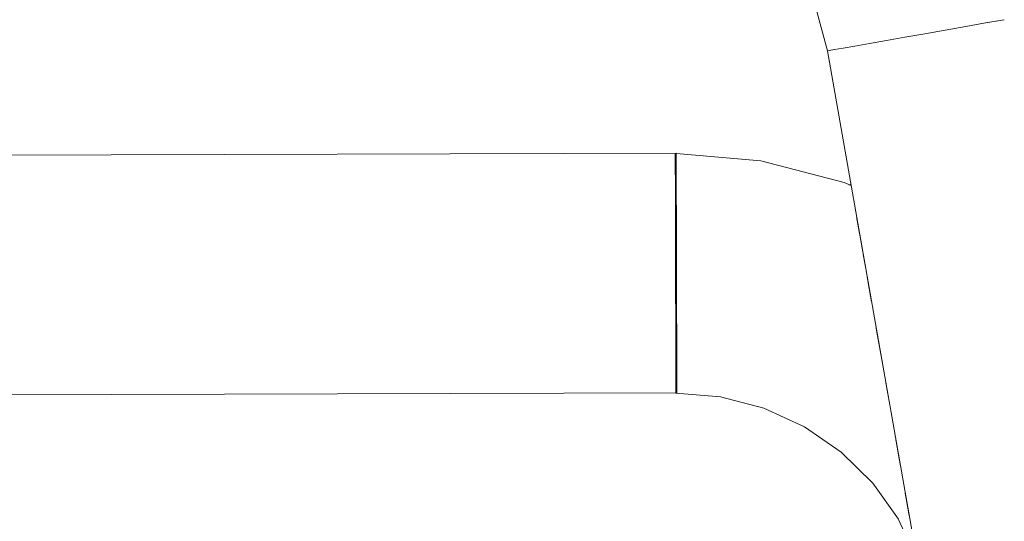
# Model space of a CAD drawing. Header units: millimetres. Extents: x -30280 to 309309, y -17460 to 4378.
# Tile 476 of 656: x 149311 to 149376, y -14528 to -14494. Entities that reach past the tile are written whole.
import ezdxf

# ---------------------------------------------------------------- set-up
doc = ezdxf.new("R2010")
doc.units = ezdxf.units.MM
doc.header["$MEASUREMENT"] = 0
doc.linetypes.add('Wipeout_Contour', pattern=[1000, 0, -1000])
doc.layers.add('P1_PLANTA PRIMERA_4_Nuevo_08_E_Envans secs', color=7, linetype='Continuous')
doc.layers.add('P1_PLANTA PRIMERA_4_Nuevo_09_EI_Mobiliari general', color=7, linetype='Continuous')
doc.layers.add('P1_PLANTA PRIMERA_4_Nuevo_09_EI_Mobiliari general_Pluma_Nº__1', color=7, linetype='Continuous', lineweight=5)

msp = doc.modelspace()

# ---------------------------------------------------------------- wipeouts: each hides what was drawn before it
at = {"color": 254, "linetype": 'Wipeout_Contour', "lineweight": 0, "ltscale": 4196670.270934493}
msp.add_wipeout([(148991.819, -14505.297), (148997.826, -14503.696), (149003.486, -14503.223), (149178.929, -14503.678), (149354.372, -14503.196), (149360.032, -14503.696), (149365.582, -14505.147), (149364.463, -14496.363), (149363.694, -14493.495), (149362.438, -14490.805), (149360.733, -14488.374), (149358.631, -14486.277), (149356.196, -14484.578), (149353.503, -14483.328), (149350.633, -14482.566), (149347.674, -14482.315), (149192.121, -14482.728), (149178.929, -14482.764), (149165.738, -14482.801), (149010.184, -14482.293), (149007.225, -14482.566), (149004.355, -14483.328), (149001.662, -14484.578), (148999.227, -14486.277), (148997.125, -14488.374), (148995.42, -14490.805), (148994.163, -14493.495), (148993.395, -14496.363)], dxfattribs=at).dxf.layer = 'P1_PLANTA PRIMERA_4_Nuevo_09_EI_Mobiliari general'
at = {"color": 254, "linetype": 'Wipeout_Contour', "lineweight": 0, "ltscale": 450206.653719}
msp.add_wipeout([(149365.259, -14506.963), (149366.631, -14508.653), (149366.427, -14507.497)], dxfattribs=at).dxf.layer = 'P1_PLANTA PRIMERA_4_Nuevo_09_EI_Mobiliari general'
at = {"color": 254, "linetype": 'Wipeout_Contour', "lineweight": 0, "ltscale": 600295.02802}
msp.add_wipeout([(149368.233, -14525.078), (149369.952, -14527.492), (149369.679, -14525.94), (149368.845, -14524.77)], dxfattribs=at).dxf.layer = 'P1_PLANTA PRIMERA_4_Nuevo_09_EI_Mobiliari general'

# ---------------------------------------------------------------- next in the draw order: wipeouts: each hides what was drawn before it
at = {"color": 254, "linetype": 'Wipeout_Contour', "lineweight": 0, "ltscale": 1500799.551447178}
msp.add_wipeout([(149403.929, -14469.75), (149362.107, -14469.75), (149364.172, -14470.707), (149368.898, -14474.006), (149372.979, -14478.077), (149376.289, -14482.795), (149378.728, -14488.018), (149380.22, -14493.585), (149382.286, -14505.297), (149403.929, -14505.297)], dxfattribs=at).dxf.layer = 'P1_PLANTA PRIMERA_4_Nuevo_09_EI_Mobiliari general'
at = {"color": 254, "linetype": 'Wipeout_Contour', "lineweight": 0, "ltscale": 449995.701662}
msp.add_wipeout([(149354.372, -14503.318), (149178.929, -14503.8), (149354.372, -14503.678)], dxfattribs=at).dxf.layer = 'P1_PLANTA PRIMERA_4_Nuevo_09_EI_Mobiliari general'
at = {"color": 254, "linetype": 'Wipeout_Contour', "lineweight": 0, "ltscale": 600275.150361}
msp.add_wipeout([(149364.987, -14507.902), (149364.651, -14508.987), (149366.868, -14509.999), (149366.631, -14508.653)], dxfattribs=at).dxf.layer = 'P1_PLANTA PRIMERA_4_Nuevo_09_EI_Mobiliari general'
at = {"color": 254, "linetype": 'Wipeout_Contour', "lineweight": 0, "ltscale": 450219.730871}
msp.add_wipeout([(149367.782, -14525.232), (149369.536, -14527.694), (149368.233, -14525.078)], dxfattribs=at).dxf.layer = 'P1_PLANTA PRIMERA_4_Nuevo_09_EI_Mobiliari general'

# ---------------------------------------------------------------- next in the draw order: wipeouts: each hides what was drawn before it
at = {"color": 254, "linetype": 'Wipeout_Contour', "lineweight": 0, "ltscale": 600471.754593}
msp.add_wipeout([(149428.929, -14807.895), (149373.71, -14494.733), (149372.342, -14494.974), (149428.929, -14815.895)], dxfattribs=at).dxf.layer = 'P1_PLANTA PRIMERA_4_Nuevo_09_EI_Mobiliari general'
at = {"color": 254, "linetype": 'Wipeout_Contour', "lineweight": 0, "ltscale": 449995.836639}
msp.add_wipeout([(149354.372, -14503.678), (149178.929, -14504.161), (149354.373, -14504.268)], dxfattribs=at).dxf.layer = 'P1_PLANTA PRIMERA_4_Nuevo_09_EI_Mobiliari general'
at = {"color": 254, "linetype": 'Wipeout_Contour', "lineweight": 0, "ltscale": 600260.669637}
msp.add_wipeout([(149359.732, -14506.528), (149359.563, -14507.656), (149364.651, -14508.987), (149364.987, -14507.902)], dxfattribs=at).dxf.layer = 'P1_PLANTA PRIMERA_4_Nuevo_09_EI_Mobiliari general'

# ---------------------------------------------------------------- next in the draw order: wipeouts: each hides what was drawn before it
at = {"color": 254, "linetype": 'Wipeout_Contour', "lineweight": 0, "ltscale": 600468.490433}
msp.add_wipeout([(149428.929, -14815.895), (149372.342, -14494.974), (149370.974, -14495.215), (149427.518, -14815.895)], dxfattribs=at).dxf.layer = 'P1_PLANTA PRIMERA_4_Nuevo_09_EI_Mobiliari general'
at = {"color": 254, "linetype": 'Wipeout_Contour', "lineweight": 0, "ltscale": 449996.009766}
msp.add_wipeout([(149354.373, -14504.268), (149178.929, -14504.75), (149354.375, -14505.068)], dxfattribs=at).dxf.layer = 'P1_PLANTA PRIMERA_4_Nuevo_09_EI_Mobiliari general'
at = {"color": 254, "linetype": 'Wipeout_Contour', "lineweight": 0, "ltscale": 600239.535299}
msp.add_wipeout([(149354.377, -14506.081), (149354.38, -14507.196), (149359.563, -14507.656), (149359.732, -14506.528)], dxfattribs=at).dxf.layer = 'P1_PLANTA PRIMERA_4_Nuevo_09_EI_Mobiliari general'
at = {"color": 254, "linetype": 'Wipeout_Contour', "lineweight": 0, "ltscale": 600275.425042}
msp.add_wipeout([(149364.263, -14510.183), (149367.131, -14511.494), (149366.868, -14509.999), (149364.651, -14508.987)], dxfattribs=at).dxf.layer = 'P1_PLANTA PRIMERA_4_Nuevo_09_EI_Mobiliari general'

# ---------------------------------------------------------------- next in the draw order: wipeouts: each hides what was drawn before it
at = {"color": 254, "linetype": 'Wipeout_Contour', "lineweight": 0, "ltscale": 449996.252659}
msp.add_wipeout([(149354.375, -14505.068), (149178.929, -14505.55), (149354.377, -14506.054)], dxfattribs=at).dxf.layer = 'P1_PLANTA PRIMERA_4_Nuevo_09_EI_Mobiliari general'
at = {"color": 254, "linetype": 'Wipeout_Contour', "lineweight": 0, "ltscale": 600260.0427}
msp.add_wipeout([(149359.563, -14507.656), (149359.367, -14508.903), (149364.263, -14510.183), (149364.651, -14508.987)], dxfattribs=at).dxf.layer = 'P1_PLANTA PRIMERA_4_Nuevo_09_EI_Mobiliari general'

# ---------------------------------------------------------------- next in the draw order: wipeouts: each hides what was drawn before it
at = {"color": 254, "linetype": 'Wipeout_Contour', "lineweight": 0, "ltscale": 600239.646965}
msp.add_wipeout([(149354.38, -14507.223), (149354.383, -14508.46), (149359.367, -14508.903), (149359.563, -14507.656)], dxfattribs=at).dxf.layer = 'P1_PLANTA PRIMERA_4_Nuevo_09_EI_Mobiliari general'
at = {"color": 254, "linetype": 'Wipeout_Contour', "lineweight": 0, "ltscale": 600275.694114}
msp.add_wipeout([(149363.833, -14511.456), (149367.413, -14513.092), (149367.131, -14511.494), (149364.263, -14510.183)], dxfattribs=at).dxf.layer = 'P1_PLANTA PRIMERA_4_Nuevo_09_EI_Mobiliari general'

# ---------------------------------------------------------------- next in the draw order: wipeouts: each hides what was drawn before it
at = {"color": 254, "linetype": 'Wipeout_Contour', "lineweight": 0, "ltscale": 599879.76362}
msp.add_wipeout([(149354.377, -14506.054), (149178.929, -14506.536), (149178.929, -14507.678), (149354.38, -14507.196)], dxfattribs=at).dxf.layer = 'P1_PLANTA PRIMERA_4_Nuevo_09_EI_Mobiliari general'
at = {"color": 254, "linetype": 'Wipeout_Contour', "lineweight": 0, "ltscale": 600259.311458}
msp.add_wipeout([(149359.367, -14508.903), (149359.151, -14510.232), (149363.833, -14511.456), (149364.263, -14510.183)], dxfattribs=at).dxf.layer = 'P1_PLANTA PRIMERA_4_Nuevo_09_EI_Mobiliari general'

# ---------------------------------------------------------------- next in the draw order: wipeouts: each hides what was drawn before it
at = {"color": 254, "linetype": 'Wipeout_Contour', "lineweight": 0, "ltscale": 600239.750713}
msp.add_wipeout([(149354.383, -14508.487), (149354.387, -14509.807), (149359.151, -14510.232), (149359.367, -14508.903)], dxfattribs=at).dxf.layer = 'P1_PLANTA PRIMERA_4_Nuevo_09_EI_Mobiliari general'
at = {"color": 254, "linetype": 'Wipeout_Contour', "lineweight": 0, "ltscale": 600275.759358}
msp.add_wipeout([(149363.375, -14512.766), (149367.556, -14514.677), (149367.413, -14513.092), (149363.833, -14511.456)], dxfattribs=at).dxf.layer = 'P1_PLANTA PRIMERA_4_Nuevo_09_EI_Mobiliari general'

# ---------------------------------------------------------------- next in the draw order: wipeouts: each hides what was drawn before it
at = {"color": 254, "linetype": 'Wipeout_Contour', "lineweight": 0, "ltscale": 599880.235061}
msp.add_wipeout([(149178.929, -14507.678), (149178.929, -14508.942), (149354.383, -14508.46), (149354.38, -14507.196)], dxfattribs=at).dxf.layer = 'P1_PLANTA PRIMERA_4_Nuevo_09_EI_Mobiliari general'
at = {"color": 254, "linetype": 'Wipeout_Contour', "lineweight": 0, "ltscale": 600258.498176}
msp.add_wipeout([(149359.151, -14510.232), (149358.92, -14511.601), (149363.375, -14512.766), (149363.833, -14511.456)], dxfattribs=at).dxf.layer = 'P1_PLANTA PRIMERA_4_Nuevo_09_EI_Mobiliari general'
at = {"color": 254, "linetype": 'Wipeout_Contour', "lineweight": 0, "ltscale": 450213.447783}
msp.add_wipeout([(149366.864, -14515.884), (149368.049, -14516.699), (149367.711, -14514.783)], dxfattribs=at).dxf.layer = 'P1_PLANTA PRIMERA_4_Nuevo_09_EI_Mobiliari general'

# ---------------------------------------------------------------- next in the draw order: wipeouts: each hides what was drawn before it
at = {"color": 254, "linetype": 'Wipeout_Contour', "lineweight": 0, "ltscale": 600239.720969}
msp.add_wipeout([(149354.324, -14509.828), (149354.328, -14511.218), (149358.92, -14511.601), (149359.151, -14510.232)], dxfattribs=at).dxf.layer = 'P1_PLANTA PRIMERA_4_Nuevo_09_EI_Mobiliari general'
at = {"color": 254, "linetype": 'Wipeout_Contour', "lineweight": 0, "ltscale": 600274.942892}
msp.add_wipeout([(149363.375, -14512.766), (149362.903, -14514.074), (149366.864, -14515.884), (149367.556, -14514.677)], dxfattribs=at).dxf.layer = 'P1_PLANTA PRIMERA_4_Nuevo_09_EI_Mobiliari general'

# ---------------------------------------------------------------- next in the draw order: wipeouts: each hides what was drawn before it
at = {"color": 254, "linetype": 'Wipeout_Contour', "lineweight": 0, "ltscale": 599880.746915}
msp.add_wipeout([(149354.383, -14508.46), (149178.929, -14508.942), (149178.929, -14510.289), (149354.387, -14509.807)], dxfattribs=at).dxf.layer = 'P1_PLANTA PRIMERA_4_Nuevo_09_EI_Mobiliari general'
at = {"color": 254, "linetype": 'Wipeout_Contour', "lineweight": 0, "ltscale": 600257.627551}
msp.add_wipeout([(149358.92, -14511.601), (149358.682, -14512.97), (149362.903, -14514.074), (149363.375, -14512.766)], dxfattribs=at).dxf.layer = 'P1_PLANTA PRIMERA_4_Nuevo_09_EI_Mobiliari general'
at = {"color": 254, "linetype": 'Wipeout_Contour', "lineweight": 0, "ltscale": 600284.471472}
msp.add_wipeout([(149366.171, -14517.049), (149368.378, -14518.566), (149368.049, -14516.699), (149366.864, -14515.884)], dxfattribs=at).dxf.layer = 'P1_PLANTA PRIMERA_4_Nuevo_09_EI_Mobiliari general'

# ---------------------------------------------------------------- next in the draw order: wipeouts: each hides what was drawn before it
at = {"color": 254, "linetype": 'Wipeout_Contour', "lineweight": 0, "ltscale": 600239.799711}
msp.add_wipeout([(149354.328, -14511.218), (149354.332, -14512.607), (149358.682, -14512.97), (149358.92, -14511.601)], dxfattribs=at).dxf.layer = 'P1_PLANTA PRIMERA_4_Nuevo_09_EI_Mobiliari general'
at = {"color": 254, "linetype": 'Wipeout_Contour', "lineweight": 0, "ltscale": 600273.104828}
msp.add_wipeout([(149362.903, -14514.074), (149362.43, -14515.339), (149366.171, -14517.049), (149366.864, -14515.884)], dxfattribs=at).dxf.layer = 'P1_PLANTA PRIMERA_4_Nuevo_09_EI_Mobiliari general'

# ---------------------------------------------------------------- next in the draw order: wipeouts: each hides what was drawn before it
at = {"color": 254, "linetype": 'Wipeout_Contour', "lineweight": 0, "ltscale": 899834.542405}
msp.add_wipeout([(149354.387, -14509.807), (149178.929, -14510.289), (149185.471, -14510.307), (149185.467, -14511.661), (149354.328, -14511.196), (149354.324, -14509.828)], dxfattribs=at).dxf.layer = 'P1_PLANTA PRIMERA_4_Nuevo_09_EI_Mobiliari general'
at = {"color": 254, "linetype": 'Wipeout_Contour', "lineweight": 0, "ltscale": 600256.725949}
msp.add_wipeout([(149358.682, -14512.97), (149358.445, -14514.297), (149362.43, -14515.339), (149362.903, -14514.074)], dxfattribs=at).dxf.layer = 'P1_PLANTA PRIMERA_4_Nuevo_09_EI_Mobiliari general'
at = {"color": 254, "linetype": 'Wipeout_Contour', "lineweight": 0, "ltscale": 600284.375236}
msp.add_wipeout([(149366.171, -14517.049), (149365.5, -14518.136), (149368.689, -14520.327), (149368.378, -14518.565)], dxfattribs=at).dxf.layer = 'P1_PLANTA PRIMERA_4_Nuevo_09_EI_Mobiliari general'

# ---------------------------------------------------------------- next in the draw order: wipeouts: each hides what was drawn before it
at = {"color": 254, "linetype": 'Wipeout_Contour', "lineweight": 0, "ltscale": 600239.862086}
msp.add_wipeout([(149354.332, -14512.607), (149354.335, -14513.954), (149358.445, -14514.297), (149358.682, -14512.97)], dxfattribs=at).dxf.layer = 'P1_PLANTA PRIMERA_4_Nuevo_09_EI_Mobiliari general'
at = {"color": 254, "linetype": 'Wipeout_Contour', "lineweight": 0, "ltscale": 600271.277349}
msp.add_wipeout([(149362.43, -14515.339), (149361.972, -14516.524), (149365.5, -14518.136), (149366.171, -14517.049)], dxfattribs=at).dxf.layer = 'P1_PLANTA PRIMERA_4_Nuevo_09_EI_Mobiliari general'

# ---------------------------------------------------------------- next in the draw order: wipeouts: each hides what was drawn before it
at = {"color": 254, "linetype": 'Wipeout_Contour', "lineweight": 0, "ltscale": 749752.431632}
msp.add_wipeout([(149172.391, -14511.696), (149172.395, -14513.05), (149178.929, -14513.068), (149354.332, -14512.585), (149354.328, -14511.196)], dxfattribs=at).dxf.layer = 'P1_PLANTA PRIMERA_4_Nuevo_09_EI_Mobiliari general'
at = {"color": 254, "linetype": 'Wipeout_Contour', "lineweight": 0, "ltscale": 600255.820602}
msp.add_wipeout([(149358.445, -14514.297), (149358.214, -14515.541), (149361.972, -14516.524), (149362.43, -14515.339)], dxfattribs=at).dxf.layer = 'P1_PLANTA PRIMERA_4_Nuevo_09_EI_Mobiliari general'
at = {"color": 254, "linetype": 'Wipeout_Contour', "lineweight": 0, "ltscale": 600283.218174}
msp.add_wipeout([(149365.5, -14518.136), (149364.87, -14519.113), (149367.877, -14521.18), (149368.689, -14520.327)], dxfattribs=at).dxf.layer = 'P1_PLANTA PRIMERA_4_Nuevo_09_EI_Mobiliari general'

# ---------------------------------------------------------------- next in the draw order: wipeouts: each hides what was drawn before it
at = {"color": 254, "linetype": 'Wipeout_Contour', "lineweight": 0, "ltscale": 600239.906004}
msp.add_wipeout([(149354.335, -14513.954), (149354.339, -14515.218), (149358.214, -14515.541), (149358.445, -14514.297)], dxfattribs=at).dxf.layer = 'P1_PLANTA PRIMERA_4_Nuevo_09_EI_Mobiliari general'
at = {"color": 254, "linetype": 'Wipeout_Contour', "lineweight": 0, "ltscale": 600269.515772}
msp.add_wipeout([(149361.972, -14516.524), (149361.542, -14517.592), (149364.87, -14519.113), (149365.5, -14518.136)], dxfattribs=at).dxf.layer = 'P1_PLANTA PRIMERA_4_Nuevo_09_EI_Mobiliari general'
at = {"color": 254, "linetype": 'Wipeout_Contour', "lineweight": 0, "ltscale": 600290.423934}
msp.add_wipeout([(149367.144, -14521.904), (149369.349, -14524.069), (149369.041, -14522.323), (149367.877, -14521.18)], dxfattribs=at).dxf.layer = 'P1_PLANTA PRIMERA_4_Nuevo_09_EI_Mobiliari general'

# ---------------------------------------------------------------- next in the draw order: wipeouts: each hides what was drawn before it
at = {"color": 254, "linetype": 'Wipeout_Contour', "lineweight": 0, "ltscale": 600463.089494}
msp.add_wipeout([(149427.518, -14815.895), (149370.974, -14495.215), (149369.647, -14495.449), (149426.151, -14815.895)], dxfattribs=at).dxf.layer = 'P1_PLANTA PRIMERA_4_Nuevo_09_EI_Mobiliari general'
at = {"color": 254, "linetype": 'Wipeout_Contour', "lineweight": 0, "ltscale": 749778.874905}
msp.add_wipeout([(149178.929, -14513.068), (149185.463, -14513.086), (149185.459, -14514.397), (149354.335, -14513.932), (149354.332, -14512.607)], dxfattribs=at).dxf.layer = 'P1_PLANTA PRIMERA_4_Nuevo_09_EI_Mobiliari general'
at = {"color": 254, "linetype": 'Wipeout_Contour', "lineweight": 0, "ltscale": 600254.938775}
msp.add_wipeout([(149358.214, -14515.541), (149357.997, -14516.665), (149361.542, -14517.592), (149361.972, -14516.524)], dxfattribs=at).dxf.layer = 'P1_PLANTA PRIMERA_4_Nuevo_09_EI_Mobiliari general'
at = {"color": 254, "linetype": 'Wipeout_Contour', "lineweight": 0, "ltscale": 600280.813746}
msp.add_wipeout([(149364.87, -14519.113), (149364.3, -14519.949), (149367.144, -14521.904), (149367.877, -14521.18)], dxfattribs=at).dxf.layer = 'P1_PLANTA PRIMERA_4_Nuevo_09_EI_Mobiliari general'

# ---------------------------------------------------------------- next in the draw order: wipeouts: each hides what was drawn before it
at = {"color": 254, "linetype": 'Wipeout_Contour', "lineweight": 0, "ltscale": 600457.935954}
msp.add_wipeout([(149426.151, -14815.895), (149369.647, -14495.449), (149368.403, -14495.668), (149424.867, -14815.895)], dxfattribs=at).dxf.layer = 'P1_PLANTA PRIMERA_4_Nuevo_09_EI_Mobiliari general'
at = {"color": 254, "linetype": 'Wipeout_Contour', "lineweight": 0, "ltscale": 600239.929858}
msp.add_wipeout([(149354.339, -14515.218), (149354.343, -14516.36), (149357.997, -14516.665), (149358.214, -14515.541)], dxfattribs=at).dxf.layer = 'P1_PLANTA PRIMERA_4_Nuevo_09_EI_Mobiliari general'
at = {"color": 254, "linetype": 'Wipeout_Contour', "lineweight": 0, "ltscale": 450202.383952}
msp.add_wipeout([(149361.542, -14517.592), (149364.3, -14519.949), (149364.87, -14519.113)], dxfattribs=at).dxf.layer = 'P1_PLANTA PRIMERA_4_Nuevo_09_EI_Mobiliari general'

# ---------------------------------------------------------------- next in the draw order: wipeouts: each hides what was drawn before it
at = {"color": 254, "linetype": 'Wipeout_Contour', "lineweight": 0, "ltscale": 600453.186389}
msp.add_wipeout([(149368.403, -14495.668), (149367.278, -14495.867), (149423.707, -14815.895), (149424.867, -14815.895)], dxfattribs=at).dxf.layer = 'P1_PLANTA PRIMERA_4_Nuevo_09_EI_Mobiliari general'
at = {"color": 254, "linetype": 'Wipeout_Contour', "lineweight": 0, "ltscale": 599895.746969}
msp.add_wipeout([(149185.459, -14514.397), (149185.455, -14515.661), (149354.339, -14515.196), (149354.335, -14513.954)], dxfattribs=at).dxf.layer = 'P1_PLANTA PRIMERA_4_Nuevo_09_EI_Mobiliari general'

# ---------------------------------------------------------------- next in the draw order: wipeouts: each hides what was drawn before it
at = {"color": 254, "linetype": 'Wipeout_Contour', "lineweight": 0, "ltscale": 600448.985155}
msp.add_wipeout([(149366.307, -14496.038), (149422.706, -14815.895), (149423.707, -14815.895), (149367.278, -14495.867)], dxfattribs=at).dxf.layer = 'P1_PLANTA PRIMERA_4_Nuevo_09_EI_Mobiliari general'
at = {"color": 254, "linetype": 'Wipeout_Contour', "lineweight": 0, "ltscale": 599896.212647}
msp.add_wipeout([(149185.455, -14515.661), (149185.452, -14516.803), (149354.343, -14516.338), (149354.339, -14515.218)], dxfattribs=at).dxf.layer = 'P1_PLANTA PRIMERA_4_Nuevo_09_EI_Mobiliari general'

# ---------------------------------------------------------------- next in the draw order: wipeouts: each hides what was drawn before it
at = {"color": 254, "linetype": 'Wipeout_Contour', "lineweight": 0, "ltscale": 450377.714779}
msp.add_wipeout([(149422.706, -14815.895), (149366.307, -14496.038), (149421.894, -14815.895)], dxfattribs=at).dxf.layer = 'P1_PLANTA PRIMERA_4_Nuevo_09_EI_Mobiliari general'

# ---------------------------------------------------------------- next in the draw order: wipeouts: each hides what was drawn before it
at = {"color": 254, "linetype": 'Wipeout_Contour', "lineweight": 0, "ltscale": 450374.004597}
msp.add_wipeout([(149421.295, -14815.895), (149364.939, -14496.279), (149420.929, -14815.895)], dxfattribs=at).dxf.layer = 'P1_PLANTA PRIMERA_4_Nuevo_09_EI_Mobiliari general'

# ---------------------------------------------------------------- next in the draw order: wipeouts: each hides what was drawn before it
at = {"color": 254, "linetype": 'Wipeout_Contour', "lineweight": 0, "ltscale": 600473.871455}
msp.add_wipeout([(149375.037, -14494.499), (149428.929, -14800.138), (149428.929, -14792.86), (149376.281, -14494.279)], dxfattribs=at).dxf.layer = 'P1_PLANTA PRIMERA_4_Nuevo_09_EI_Mobiliari general'

# ---------------------------------------------------------------- next in the draw order: wipeouts: each hides what was drawn before it
at = {"color": 254, "linetype": 'Wipeout_Contour', "lineweight": 0, "ltscale": 600472.837003}
msp.add_wipeout([(149373.71, -14494.733), (149428.929, -14807.895), (149428.929, -14800.138), (149375.037, -14494.499)], dxfattribs=at).dxf.layer = 'P1_PLANTA PRIMERA_4_Nuevo_09_EI_Mobiliari general'

# ---------------------------------------------------------------- next in the draw order: wipeouts: each hides what was drawn before it
at = {"color": 254, "linetype": 'Wipeout_Contour', "lineweight": 0, "ltscale": 600305.465399}
msp.add_wipeout([(149374.969, -14489.387), (149373.782, -14489.82), (149375.037, -14494.499), (149376.281, -14494.279)], dxfattribs=at).dxf.layer = 'P1_PLANTA PRIMERA_4_Nuevo_09_EI_Mobiliari general'

# ---------------------------------------------------------------- next in the draw order: wipeouts: each hides what was drawn before it
at = {"color": 254, "linetype": 'Wipeout_Contour', "lineweight": 0, "ltscale": 600300.596496}
msp.add_wipeout([(149373.782, -14489.82), (149372.516, -14490.281), (149373.71, -14494.733), (149375.037, -14494.499)], dxfattribs=at).dxf.layer = 'P1_PLANTA PRIMERA_4_Nuevo_09_EI_Mobiliari general'

# ---------------------------------------------------------------- next in the draw order: wipeouts: each hides what was drawn before it
at = {"color": 254, "linetype": 'Wipeout_Contour', "lineweight": 0, "ltscale": 600295.493344}
msp.add_wipeout([(149372.516, -14490.281), (149371.211, -14490.756), (149372.342, -14494.974), (149373.71, -14494.733)], dxfattribs=at).dxf.layer = 'P1_PLANTA PRIMERA_4_Nuevo_09_EI_Mobiliari general'

# ---------------------------------------------------------------- next in the draw order: wipeouts: each hides what was drawn before it
at = {"color": 254, "linetype": 'Wipeout_Contour', "lineweight": 0, "ltscale": 600290.311032}
msp.add_wipeout([(149371.211, -14490.756), (149369.906, -14491.232), (149370.974, -14495.215), (149372.342, -14494.974)], dxfattribs=at).dxf.layer = 'P1_PLANTA PRIMERA_4_Nuevo_09_EI_Mobiliari general'

# ---------------------------------------------------------------- next in the draw order: wipeouts: each hides what was drawn before it
at = {"color": 254, "linetype": 'Wipeout_Contour', "lineweight": 0, "ltscale": 600285.207013}
msp.add_wipeout([(149369.906, -14491.232), (149368.64, -14491.693), (149369.647, -14495.449), (149370.974, -14495.215)], dxfattribs=at).dxf.layer = 'P1_PLANTA PRIMERA_4_Nuevo_09_EI_Mobiliari general'

# ---------------------------------------------------------------- next in the draw order: wipeouts: each hides what was drawn before it
at = {"color": 254, "linetype": 'Wipeout_Contour', "lineweight": 0, "ltscale": 600280.336316}
msp.add_wipeout([(149368.64, -14491.693), (149367.453, -14492.126), (149368.403, -14495.668), (149369.647, -14495.449)], dxfattribs=at).dxf.layer = 'P1_PLANTA PRIMERA_4_Nuevo_09_EI_Mobiliari general'

# ---------------------------------------------------------------- next in the draw order: wipeouts: each hides what was drawn before it
at = {"color": 254, "linetype": 'Wipeout_Contour', "lineweight": 0, "ltscale": 600275.846826}
msp.add_wipeout([(149367.453, -14492.126), (149366.379, -14492.517), (149367.278, -14495.867), (149368.403, -14495.668)], dxfattribs=at).dxf.layer = 'P1_PLANTA PRIMERA_4_Nuevo_09_EI_Mobiliari general'

# ---------------------------------------------------------------- next in the draw order: wipeouts: each hides what was drawn before it
at = {"color": 254, "linetype": 'Wipeout_Contour', "lineweight": 0, "ltscale": 450202.357251}
msp.add_wipeout([(149365.453, -14492.854), (149366.307, -14496.038), (149366.379, -14492.517)], dxfattribs=at).dxf.layer = 'P1_PLANTA PRIMERA_4_Nuevo_09_EI_Mobiliari general'

# ---------------------------------------------------------------- next in the draw order: wipeouts: each hides what was drawn before it
at = {"color": 254, "linetype": 'Wipeout_Contour', "lineweight": 0, "ltscale": 11546169.40718183}
msp.add_wipeout([(147377.62, -12475.052), (147377.62, -14920.051), (147901.155, -14920.052), (147903.854, -14904.977), (147970.958, -14530.194), (147971.595, -14527.856), (147975.525, -14505.564), (147953.929, -14505.564), (147953.929, -14449.995), (147967.565, -14023.885), (148390.293, -14023.885), (148403.857, -14449.995), (148403.929, -14505.564), (148382.333, -14505.564), (148386.263, -14527.856), (148386.9, -14530.194), (148428.929, -14764.931), (148470.958, -14530.194), (148471.595, -14527.856), (148475.525, -14505.564), (148453.929, -14505.564), (148453.929, -14449.995), (148467.565, -14023.885), (148890.293, -14023.885), (148903.857, -14449.995), (148903.929, -14505.564), (148882.333, -14505.564), (148886.263, -14527.856), (148886.9, -14530.194), (148928.929, -14764.931), (148970.958, -14530.194), (148971.595, -14527.856), (148975.525, -14505.564), (148953.929, -14505.564), (148953.929, -14449.995), (148967.565, -14023.885), (149390.293, -14023.885), (149403.857, -14449.995), (149403.929, -14505.564), (149382.333, -14505.564), (149386.263, -14527.856), (149386.9, -14530.194), (149428.929, -14764.931), (149470.958, -14530.194), (149471.595, -14527.856), (149475.525, -14505.564), (149453.929, -14505.564), (149453.929, -14449.995), (149467.565, -14023.885), (149890.293, -14023.885), (149903.857, -14449.995), (149903.929, -14505.564), (149882.333, -14505.564), (149886.263, -14527.856), (149886.9, -14530.194), (149928.929, -14764.931), (149970.958, -14530.194), (149971.595, -14527.856), (149975.525, -14505.564), (149953.929, -14505.564), (149953.929, -14449.995), (149967.565, -14023.885), (150390.293, -14023.885), (150403.857, -14449.995), (150403.929, -14505.564), (150382.333, -14505.564), (150386.263, -14527.856), (150386.9, -14530.194), (150428.929, -14764.931), (150470.958, -14530.194), (150471.595, -14527.856), (150475.525, -14505.564), (150453.929, -14505.564), (150453.929, -14449.995), (150467.565, -14023.885), (150732.62, -14023.885), (150732.62, -12475.052)], dxfattribs=at).dxf.layer = 'P1_PLANTA PRIMERA_4_Nuevo_08_E_Envans secs'

# ---------------------------------------------------------------- next in the draw order: linework, layer by layer
at = {"layer": 'P1_PLANTA PRIMERA_4_Nuevo_09_EI_Mobiliari general_Pluma_Nº__1', "color": 7, "linetype": 'Continuous', "lineweight": 5}
for p, q in [((149364.464, -14496.363), (149363.695, -14493.495)), ((149373.71, -14494.732), (149372.342, -14494.974)), ((149375.036, -14494.499), (149373.71, -14494.732)), ((149376.281, -14494.279), (149375.036, -14494.499)), ((149370.974, -14495.215), (149369.647, -14495.449)), ((149372.342, -14494.974), (149370.974, -14495.215)), ((149366.307, -14496.038), (149365.519, -14496.177)), ((149367.278, -14495.867), (149366.307, -14496.038)), ((149368.403, -14495.669), (149367.278, -14495.867)), ((149369.647, -14495.449), (149368.403, -14495.669)), ((149364.583, -14496.342), (149364.463, -14496.363)), ((149364.939, -14496.279), (149364.583, -14496.342)), ((149365.519, -14496.177), (149364.939, -14496.279)), ((149354.372, -14503.196), (149172.373, -14503.696)), ((149354.31, -14503.218), (149354.309, -14503.318)), ((149354.309, -14503.318), (149354.31, -14503.679)), ((149354.372, -14503.196), (149354.372, -14503.318)), ((149360.032, -14503.696), (149354.372, -14503.223)), ((149354.372, -14503.318), (149354.372, -14503.678)), ((149354.31, -14503.679), (149354.311, -14504.268)), ((149354.372, -14503.678), (149354.373, -14504.268)), ((149365.582, -14505.147), (149360.032, -14503.696)), ((149354.311, -14504.268), (149354.312, -14505.068)), ((149354.373, -14504.268), (149354.375, -14505.068)), ((149354.312, -14505.068), (149354.314, -14506.054)), ((149354.375, -14505.068), (149354.377, -14506.054)), ((149366.05, -14505.361), (149365.582, -14505.147)), ((149366.039, -14505.297), (149365.909, -14505.297)), ((149354.314, -14506.054), (149354.317, -14507.196)), ((149354.377, -14506.054), (149354.38, -14507.196)), ((149354.317, -14507.196), (149354.32, -14508.46)), ((149354.38, -14507.196), (149354.383, -14508.46)), ((149354.32, -14508.46), (149354.324, -14509.807)), ((149354.383, -14508.46), (149354.387, -14509.807)), ((149354.324, -14509.807), (149354.328, -14511.196)), ((149354.387, -14509.807), (149354.39, -14511.196)), ((149354.328, -14511.196), (149354.332, -14512.585)), ((149354.39, -14511.196), (149354.394, -14512.585)), ((149354.332, -14512.585), (149354.335, -14513.932)), ((149354.394, -14512.585), (149354.398, -14513.932)), ((149354.335, -14513.932), (149354.339, -14515.196)), ((149354.398, -14513.932), (149354.402, -14515.196)), ((149354.339, -14515.196), (149354.343, -14516.338)), ((149354.402, -14515.196), (149354.405, -14516.338)), ((149354.343, -14516.338), (149354.346, -14517.324)), ((149354.405, -14516.338), (149354.409, -14517.324)), ((149354.346, -14517.324), (149354.349, -14518.124)), ((149354.409, -14517.324), (149354.411, -14518.124)), ((149354.349, -14518.124), (149354.351, -14518.714)), ((149354.411, -14518.124), (149354.414, -14518.713))]:
    msp.add_line(p, q, dxfattribs=at)

# ---------------------------------------------------------------- next in the draw order: wipeouts: each hides what was drawn before it
at = {"color": 254, "linetype": 'Wipeout_Contour', "lineweight": 0, "ltscale": 3747294.117510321}
msp.add_wipeout([(148937.549, -14813.077), (148956.703, -14920.052), (149401.155, -14920.052), (149420.309, -14813.077), (149419.308, -14807.403), (149370.485, -14530.514), (149369.166, -14527.557), (149367.506, -14525.227), (149365.389, -14523.147), (149362.936, -14521.462), (149360.224, -14520.222), (149357.333, -14519.467), (149354.354, -14519.218), (149185.441, -14519.661), (149178.929, -14519.679), (149172.417, -14519.696), (149003.505, -14519.196), (149000.525, -14519.467), (148997.634, -14520.222), (148994.922, -14521.462), (148992.469, -14523.147), (148990.352, -14525.227), (148988.692, -14527.557), (148987.484, -14530.106), (148938.558, -14807.358)], dxfattribs=at).dxf.layer = 'P1_PLANTA PRIMERA_4_Nuevo_08_E_Envans secs'

# ---------------------------------------------------------------- next in the draw order: linework, layer by layer
at = {"layer": 'P1_PLANTA PRIMERA_4_Nuevo_09_EI_Mobiliari general_Pluma_Nº__1', "color": 7, "linetype": 'Continuous', "lineweight": 5}
for p, q in [((149420.806, -14815.895), (149364.464, -14496.363)), ((149354.351, -14518.714), (149354.352, -14519.075)), ((149354.352, -14519.075), (149354.354, -14519.218)), ((149354.414, -14518.713), (149354.415, -14519.074)), ((149354.415, -14519.074), (149354.416, -14519.196)), ((149354.416, -14519.196), (149185.441, -14519.661)), ((149357.333, -14519.466), (149354.354, -14519.218)), ((149360.224, -14520.222), (149357.333, -14519.466)), ((149362.936, -14521.462), (149360.224, -14520.222)), ((149365.389, -14523.147), (149362.936, -14521.462)), ((149367.506, -14525.227), (149365.389, -14523.147)), ((149369.223, -14527.638), (149367.506, -14525.227)), ((149370.374, -14530.106), (149369.166, -14527.557))]:
    msp.add_line(p, q, dxfattribs=at)

doc.saveas('drawing.dxf')
